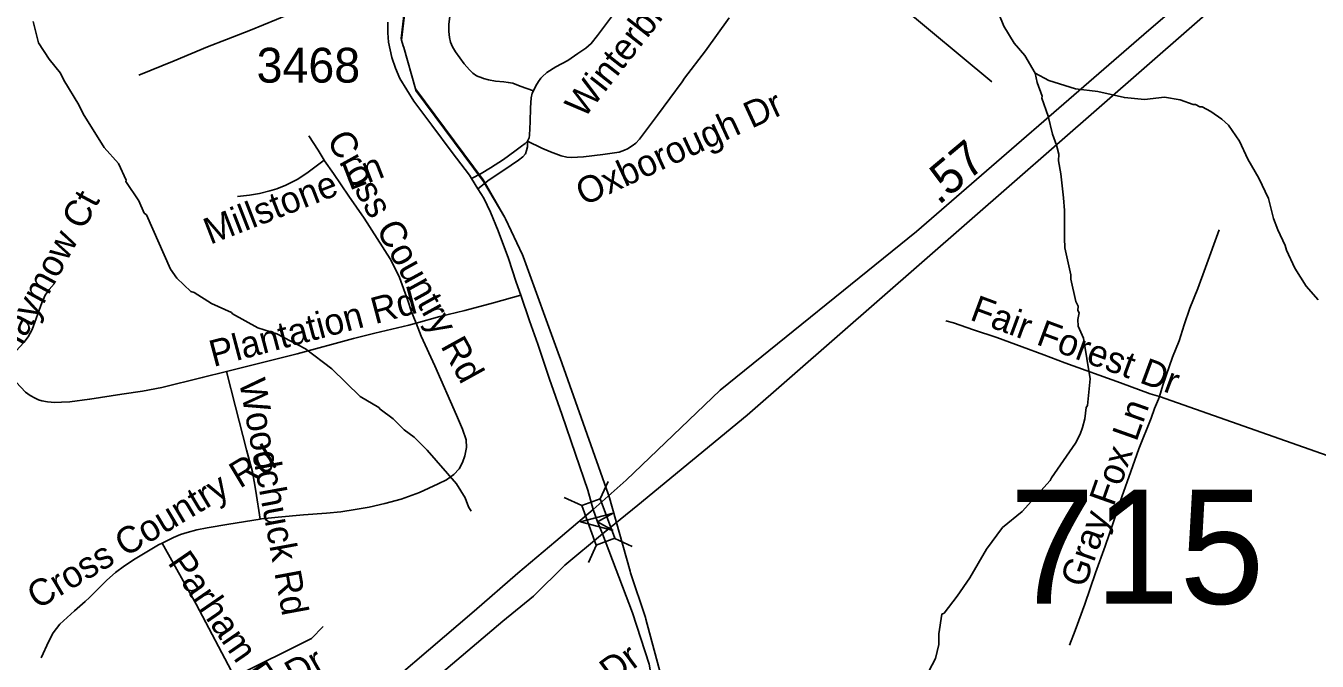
# Model space of a CAD drawing. Extents: x 1383679 to 1536984, y 460658 to 651027.
# Drawn here: x 1479847 to 1484485, y 490973 to 493255 of the extents above; entities that cross this region are included whole.
import ezdxf

# ---------------------------------------------------------------- set-up
doc = ezdxf.new("R2010")
doc.units = 0
for name, color, linetype in [('Default', 7, 'Continuous'), ('Exist Boundary Political City Limit New', 7, 'Continuous'), ('Exist Hydrographic Misc Water Feature', 7, 'Continuous'), ('Exist Road Non-System Type 51', 7, 'Continuous'), ('Exist Road Non-System Type 51 Label', 7, 'Continuous'), ('Exist Road Primary Interstate Divided Center Attributed', 7, 'Continuous'), ('Exist Road Secondary Mileage Hundredths English Label', 7, 'Continuous'), ('Exist Road Secondary Structure Standard Bridge Attributed CELL', 7, 'Continuous'), ('Exist Road Secondary Structure Standard Bridge CELL', 7, 'Continuous'), ('Exist Road Secondary Structure Standard Bridge Number Label', 7, 'Continuous'), ('Exist Road Secondary Type 51 Attributed', 7, 'Continuous'), ('Exist Road Secondary Type 51 Number Label', 7, 'Continuous'), ('Map Preparation Boundary City Limit Buffer Line', 7, 'Continuous')]:
    doc.layers.add(name, color=color, linetype=linetype)

msp = doc.modelspace()

# ---------------------------------------------------------------- linework, layer by layer
at = {"layer": 'Default'}
for points in [[(1481724.6, 495597.6), (1481688.5, 495477.3), (1481367.5, 494691.8), (1481194.4, 493209.6), (1481196, 493203.5)], [(1481196, 493203.5), (1481202, 493182.4), (1481203.8, 493176.2), (1481245.9, 493027.8)], [(1481245.9, 493027.8), (1481247.5, 493021.7), (1481490.5, 492695.3), (1481566.6, 492566.5)], [(1481566.6, 492566.5), (1481569.2, 492560.9), (1481630.5, 492432.2), (1481632.9, 492426.3), (1481763.4, 492066.6), (1481765.5, 492060.6), (1481938.5, 491573.4), (1481940.4, 491567.3), (1482017.2, 491296.1), (1482019, 491290), (1482072.2, 491130.2), (1482074.1, 491124.1), (1482175.2, 490745.8)]]:
    msp.add_lwpolyline(points, dxfattribs=at)
at = {"layer": 'Exist Boundary Political City Limit New'}
for points in [[(1481724.6, 495597.6), (1481688.5, 495477.3), (1481367.5, 494691.8), (1481194.4, 493209.6), (1481196, 493203.5)], [(1481196, 493203.5), (1481369.1, 494685.6), (1481690.1, 495471.2), (1481726.9, 495592.6), (1481724.6, 495597.6)], [(1481196, 493203.5), (1481202, 493182.4), (1481203.8, 493176.2), (1481245.9, 493027.8)], [(1481245.9, 493027.8), (1481203.8, 493176.2), (1481202, 493182.4), (1481196, 493203.5)], [(1481245.9, 493027.8), (1481247.5, 493021.7), (1481490.5, 492695.3), (1481566.6, 492566.5)], [(1481566.6, 492566.5), (1481488.9, 492701.5), (1481245.9, 493027.8)], [(1481566.6, 492566.5), (1481569.2, 492560.9), (1481630.5, 492432.2), (1481632.9, 492426.3), (1481763.4, 492066.6), (1481765.5, 492060.6), (1481938.5, 491573.4), (1481940.4, 491567.3), (1482017.2, 491296.1), (1482019, 491290), (1482072.2, 491130.2), (1482074.1, 491124.1), (1482175.2, 490745.8)], [(1482175.2, 490745.8), (1482074.1, 491124.1), (1482072.2, 491130.2), (1482019, 491290), (1482017.2, 491296.1), (1481940.4, 491567.3), (1481938.5, 491573.4), (1481765.5, 492060.6), (1481763.4, 492066.6), (1481632.9, 492426.3), (1481630.5, 492432.2), (1481569.2, 492560.9), (1481566.6, 492566.5)]]:
    msp.add_lwpolyline(points, dxfattribs=at)
at = {"layer": 'Exist Hydrographic Misc Water Feature'}
for points in [[(1483322.8, 493341.9), (1483358.9, 493253.4), (1483396.8, 493192.6), (1483435.1, 493147.4), (1483471.9, 493084)], [(1479873.4, 493270.1), (1479891.8, 493193.7), (1479930.8, 493135.3), (1479971.8, 493084.1), (1479983.3, 493059.9), (1480037.6, 492970.8), (1480053, 492938.5), (1480128.7, 492817.1), (1480179.6, 492760), (1480207.2, 492700.6), (1480206.4, 492695.5), (1480253, 492626.6), (1480272.2, 492582.2), (1480280.1, 492576.1), (1480366.3, 492380.4), (1480389.7, 492347.9), (1480438.8, 492300.9), (1480450.8, 492296.7), (1480514.1, 492257.5), (1480585.1, 492225.4), (1480589.3, 492220), (1480680.4, 492170.2), (1480747.9, 492148.8), (1480851, 492094.8), (1480945.6, 492022.9), (1481047.6, 491922.9), (1481114.9, 491883.6), (1481118.8, 491877.6), (1481165.5, 491842.6), (1481205.4, 491803.8), (1481240.9, 491777.1), (1481288, 491730.2), (1481393.8, 491610.1), (1481424.7, 491559.5), (1481436.1, 491527.3), (1481445.8, 491511.1)], [(1483471.9, 493084), (1483479.2, 493050.8), (1483496.4, 493002.5), (1483496.3, 492994.5), (1483519, 492930), (1483533.8, 492865.8), (1483549, 492825.5), (1483556.3, 492793.3), (1483555.9, 492769.3), (1483564.2, 492723.3), (1483573.4, 492637), (1483577.2, 492591.3), (1483577.7, 492492.1), (1483578, 492456.9), (1483600.1, 492360.5), (1483599.8, 492344.5), (1483618.3, 492264.1), (1483625.9, 492247.9), (1483625.6, 492231.9), (1483629.5, 492223.9), (1483625, 492199.9), (1483626.6, 492176), (1483645.6, 492132.8), (1483669, 491987.1), (1483659.2, 491891.3), (1483655, 491883.4), (1483650.2, 491843.5), (1483641.6, 491811.7), (1483633.2, 491787.8), (1483616.6, 491756.2), (1483530.2, 491631.8), (1483526, 491622), (1483425.5, 491510.6), (1483354.8, 491453.4), (1483297.3, 491374.5), (1483237.3, 491271.7), (1483192.1, 491206.6), (1483144.9, 491145.5), (1483136.8, 491141.7), (1483126.3, 491071.4), (1483125.6, 491032.3), (1483114.2, 490982.9), (1483089.8, 490936.4)], [(1483471.9, 493084), (1483521.4, 493058), (1483616.8, 493028.1), (1483696.7, 493018.5), (1483792.2, 492996.6), (1483864.1, 492989.9), (1483936.3, 492997.8), (1483992.1, 492988.7), (1484039.7, 492971.7), (1484047.7, 492971.6), (1484063.6, 492963.3), (1484071.6, 492963.1), (1484103.3, 492946.5), (1484142.8, 492919.7), (1484166.4, 492897.2), (1484205.3, 492840.5), (1484236.1, 492775.8), (1484274.7, 492707.1), (1484309.4, 492634.4), (1484327.9, 492562.1), (1484343.2, 492521.8), (1484370.1, 492465.2), (1484373.9, 492449.1), (1484404.6, 492384.5), (1484445.3, 492319.7), (1484488.4, 492270.9)]]:
    msp.add_lwpolyline(points, dxfattribs=at)
at = {"layer": 'Exist Road Non-System Type 51'}
for points in [[(1482131.1, 493706.9), (1482136.4, 493685.9), (1482141.1, 493659.4), (1482143.9, 493633.5), (1482144.5, 493601.2), (1482141, 493576.6), (1482131, 493539.1), (1482113.8, 493509), (1482045.3, 493414.6), (1481964.1, 493306), (1481900.4, 493219.6), (1481877.3, 493190.5), (1481857.5, 493173.8), (1481829.9, 493154.6), (1481792.8, 493130.2), (1481750.5, 493107), (1481718.5, 493087.3), (1481701.5, 493071.9), (1481696.9, 493066), (1481688.3, 493055.1), (1481678.7, 493039.4), (1481670.1, 493021.3)], [(1481670.1, 493021.3), (1481622.5, 493038.2), (1481596, 493048.6), (1481579.5, 493051.5), (1481563.4, 493052.8), (1481533.7, 493056), (1481508.2, 493060.3), (1481490.8, 493064.9), (1481488.1, 493066), (1481465.8, 493075.3), (1481452.2, 493084.7), (1481440.4, 493096.1), (1481420.9, 493118.6), (1481389.6, 493161.1), (1481378.7, 493178.8), (1481372.1, 493195.5), (1481368.4, 493213.1), (1481365.7, 493234.6), (1481366, 493260.3), (1481372.2, 493306.7), (1481382.2, 493375.1), (1481391, 493435.3), (1481395.2, 493460.7)], [(1480253.1, 493077.2), (1480379.6, 493129.2), (1480499.6, 493178.5), (1480567.5, 493205.4), (1480653.6, 493239.3), (1480747, 493277), (1480841.8, 493316.6), (1480902.4, 493338.5), (1480938, 493347.8), (1480969.1, 493352.2), (1480997.5, 493353.2), (1481037.1, 493352.2), (1481099.9, 493346.2), (1481150.4, 493342.1)], [(1482982.4, 493331.6), (1483316.7, 493052.8)], [(1481648.8, 492840), (1481699.7, 492814.7), (1481730.6, 492802.2), (1481769.6, 492787.1), (1481789.7, 492783.1), (1481806.5, 492781.5), (1481849.1, 492783.7), (1481918.9, 492792.9), (1481977.7, 492801.2), (1481996.9, 492807.5), (1482007.4, 492812.3), (1482024.6, 492823), (1482037.5, 492832.6), (1482051, 492846.9), (1482115, 492934.1), (1482203.8, 493053.8), (1482212.7, 493066), (1482288.1, 493164.2), (1482373.1, 493282.8)], [(1481670.1, 493021.3), (1481665.8, 493012.2), (1481662.1, 492995.9), (1481659.9, 492960.6), (1481657.7, 492909.5), (1481655.6, 492861.8), (1481654.2, 492852.8), (1481648.8, 492840)], [(1480918.2, 492771.6), (1480897.1, 492808.4), (1480863.5, 492859.2)], [(1481648.8, 492840), (1481639.7, 492831.7), (1481626.7, 492822.3), (1481602.8, 492803.9), (1481562.9, 492774.4), (1481515.9, 492744.6), (1481482.5, 492724), (1481447.4, 492705.9)], [(1481470.3, 492669.4), (1481510.3, 492701.5), (1481552.7, 492729), (1481589.5, 492753.6), (1481616.3, 492772), (1481632.3, 492784.1), (1481641.9, 492795.2), (1481645.5, 492806.8), (1481648.3, 492820.3), (1481648.8, 492840)], [(1480607.5, 492641), (1480650.3, 492646.6), (1480685.6, 492652.7), (1480723.6, 492662.4), (1480748.1, 492669.1), (1480780.5, 492682), (1480820.8, 492702.7), (1480856.5, 492725.2), (1480918.2, 492771.6)], [(1481248.5, 492186.4), (1481231.8, 492227.8), (1481218.5, 492268), (1481189.2, 492350.7), (1481172.3, 492385.3), (1481154.9, 492417.7), (1481062.4, 492563.2), (1481006.8, 492643.1), (1480951.5, 492724.6), (1480919.3, 492769.6), (1480918.2, 492771.6)], [(1484132.4, 492521.6), (1484083.3, 492386.3), (1484056, 492311.1), (1484027.2, 492240), (1484006.8, 492180.5), (1483988.5, 492123.5), (1483965.5, 492064.7), (1483930.8, 491963.7), (1483917.9, 491923.2)], [(1483917.9, 491923.2), (1484564.9, 491695.4), (1484808.4, 491592), (1484933.9, 491555), (1485029.9, 491569.8), (1485081.5, 491643.7), (1485221.8, 491894.8), (1485485.6, 492422.9)], [(1479948.4, 492327.5), (1479930.4, 492308), (1479916, 492286.9), (1479904.3, 492259.3), (1479870.1, 492163.6), (1479855.5, 492137.5), (1479839.7, 492117.5), (1479812.6, 492087.7), (1479755.1, 492034.3)], [(1481624.4, 492287), (1481526.8, 492259.8), (1481423.7, 492232.4), (1481333.5, 492210.4), (1481248.5, 492186.4)], [(1481248.5, 492186.4), (1481222.9, 492179.1), (1481100.5, 492150.4), (1481023.8, 492131.7), (1480821.8, 492076.7), (1480620, 492026.1), (1480567.6, 492013.1)], [(1480689, 491482.8), (1480693.2, 491483.5), (1480752.8, 491489.8), (1480843.5, 491498), (1480926.9, 491504.6), (1480978.3, 491509.3), (1481029.5, 491516.9), (1481080.3, 491526.1), (1481136.5, 491538.9), (1481194.6, 491554.3), (1481260.5, 491578.7), (1481327.3, 491609.1), (1481357.8, 491624), (1481384.4, 491642.6), (1481403.1, 491664.1), (1481415.5, 491686.8), (1481424, 491710), (1481429.7, 491740.5), (1481428, 491768.2), (1481415.6, 491805.5), (1481393.5, 491856.7), (1481315.7, 492033.2), (1481267.2, 492140.2), (1481248.5, 492186.4)], [(1483917.9, 491923.2), (1483885, 491933.4), (1483778.3, 491972.2), (1483577.9, 492044.1), (1483502.4, 492073.1), (1483424.8, 492102.1), (1483333.7, 492135.2), (1483250.8, 492162.7), (1483178, 492187.4), (1483150.7, 492195.4)], [(1480567.6, 492013.1), (1480480.4, 491991.3), (1480334.9, 491955.5), (1480265.8, 491942.4), (1480191.6, 491931.1), (1480077, 491914.2), (1480075, 491913.9), (1480005.2, 491904.4), (1479975.4, 491902.4), (1479951.3, 491902.1), (1479925.2, 491904), (1479904.6, 491907.8), (1479892.6, 491911.8), (1479880.4, 491917.5), (1479862.1, 491927.2), (1479846, 491939.4), (1479778, 492010.7), (1479755.1, 492034.3)], [(1480689, 491482.8), (1480672.5, 491583.7), (1480660.3, 491652.5), (1480639.1, 491732), (1480599.5, 491885.8), (1480567.6, 492013.1)], [(1483917.9, 491923.2), (1483914.8, 491913.3), (1483900.7, 491880.2), (1483887.9, 491845.4), (1483844.3, 491735.5), (1483814.8, 491654.5), (1483782.6, 491562.4), (1483753.1, 491472.9), (1483723.3, 491386.1), (1483688, 491289.7), (1483650, 491178), (1483615.3, 491082.9), (1483595.7, 491030)], [(1480336.1, 491397.1), (1480350.4, 491404.2), (1480377, 491417.4), (1480402.3, 491427.4), (1480426.4, 491435.4), (1480460.7, 491444.4), (1480497.8, 491451.4), (1480575.7, 491464.3), (1480689, 491482.8)], [(1479901.7, 490984.3), (1479929.7, 491044.9), (1479945.3, 491074), (1479969, 491105.5), (1480021.6, 491153.7), (1480059.4, 491187.3), (1480075, 491202), (1480108.7, 491234.4), (1480138.2, 491263.3), (1480168.9, 491290.9), (1480200.9, 491315), (1480239.3, 491339.9), (1480323.1, 491390.7), (1480336.1, 491397.1)], [(1480596.8, 490916.9), (1480458, 491177.5), (1480336.1, 491397.1)], [(1480596.8, 490916.9), (1480872.6, 491053.9), (1480914.3, 491097.5)]]:
    msp.add_lwpolyline(points, dxfattribs=at)
at = {"layer": 'Exist Road Primary Interstate Divided Center Attributed'}
for points in [[(1484618.2, 493872.4), (1484406.9, 493690.5), (1483879.7, 493239.5), (1483045.7, 492516.4), (1482340.1, 491945.7), (1482002.3, 491622.7), (1481884, 491517)], [(1481918, 491429.9), (1482044.6, 491532.5), (1482437.2, 491856.3), (1484500.4, 493660.1), (1484660.5, 493776.5)], [(1481884, 491517), (1481750.2, 491404.2), (1481613.5, 491288.6), (1481457.1, 491151.8), (1481022.9, 490781), (1480677.8, 490469.5), (1480401.1, 490214), (1479952, 489743.7), (1479498.9, 489217.4), (1479094.9, 488677.3), (1478935.8, 488454.6), (1478677.9, 488052.8), (1478299, 487382.5), (1478263.9, 487327.6)], [(1478372, 487350.4), (1478465.8, 487506.9), (1478804.1, 488090.1), (1479097.8, 488519.4), (1479552.4, 489120.2), (1479685.7, 489291.2), (1479997.1, 489653.5), (1480430.7, 490104), (1480743.1, 490412.3), (1481284.9, 490882.5), (1481560, 491116.6), (1481670.4, 491206.3), (1481782.3, 491317.1), (1481918, 491429.9)]]:
    msp.add_lwpolyline(points, dxfattribs=at)
at = {"layer": 'Exist Road Secondary Structure Standard Bridge Attributed CELL'}
msp.add_lwpolyline([(1481956.7, 491441.8), (1481838.9, 491473.3), (1481956.7, 491504.9), (1481899.9, 491473.3)], close=True, dxfattribs=at)
at = {"layer": 'Exist Road Secondary Structure Standard Bridge CELL'}
for p, q in [((1481938.4, 491618.4), (1481909.6, 491555.8)), ((1481780.7, 491560.1), (1481843.3, 491531.3)), ((1481896.9, 491390), (1481868.1, 491327.3)), ((1481961.6, 491413.9), (1482024.3, 491385.1))]:
    msp.add_line(p, q, dxfattribs=at)
msp.add_lwpolyline([(1481909.6, 491555.8), (1481961.9, 491414), (1481895.7, 491389.5), (1481843.3, 491531.3)], close=True, dxfattribs=at)
at = {"layer": 'Exist Road Secondary Type 51 Attributed'}
for points in [[(1481884, 491517), (1481864.8, 491587.1), (1481821.4, 491716.7), (1481771.9, 491860.1), (1481728, 491985.2), (1481685.3, 492111.7), (1481656.1, 492195), (1481624.4, 492287), (1481608.2, 492334.2), (1481579.9, 492418.6), (1481543.1, 492518.3), (1481515.2, 492584.9), (1481491.3, 492635.8), (1481470.3, 492669.4), (1481447.4, 492705.9), (1481440, 492717.7), (1481378.1, 492800), (1481304.4, 492897.9), (1481240.6, 492983.4), (1481190.4, 493065.1), (1481173.9, 493102.4), (1481161.7, 493141), (1481149, 493196), (1481147, 493229.4), (1481146.4, 493268.1)], [(1481918, 491429.9), (1481899.9, 491473.3), (1481884, 491517)], [(1482382.9, 488997.5), (1482226.2, 489331), (1482123, 489581), (1482079.5, 489700.7), (1482052.4, 489907.2), (1482052.4, 490070.3), (1482106.7, 490391.1), (1482128.4, 490576), (1482127.8, 490695.3), (1482118.9, 490764.7), (1482085, 490962), (1482025.2, 491146.8), (1481918, 491429.9)]]:
    msp.add_lwpolyline(points, dxfattribs=at)
at = {"layer": 'Map Preparation Boundary City Limit Buffer Line'}
for points in [[(1481724.6, 495597.6), (1481688.5, 495477.3), (1481367.5, 494691.8), (1481194.4, 493209.6), (1481196, 493203.5)], [(1481724.6, 495597.6), (1481688.5, 495477.3), (1481367.5, 494691.8), (1481194.4, 493209.6), (1481196, 493203.5)], [(1481196, 493203.5), (1481369.1, 494685.6), (1481690.1, 495471.2), (1481726.9, 495592.6), (1481724.6, 495597.6)], [(1481196, 493203.5), (1481202, 493182.4), (1481203.8, 493176.2), (1481245.9, 493027.8)], [(1481245.9, 493027.8), (1481203.8, 493176.2), (1481202, 493182.4), (1481196, 493203.5)], [(1481196, 493203.5), (1481202, 493182.4), (1481203.8, 493176.2), (1481245.9, 493027.8)], [(1481245.9, 493027.8), (1481247.5, 493021.7), (1481490.5, 492695.3), (1481566.6, 492566.5)], [(1481566.6, 492566.5), (1481488.9, 492701.5), (1481245.9, 493027.8)], [(1481245.9, 493027.8), (1481247.5, 493021.7), (1481490.5, 492695.3), (1481566.6, 492566.5)], [(1481566.6, 492566.5), (1481569.2, 492560.9), (1481630.5, 492432.2), (1481632.9, 492426.3), (1481763.4, 492066.6), (1481765.5, 492060.6), (1481938.5, 491573.4), (1481940.4, 491567.3), (1482017.2, 491296.1), (1482019, 491290), (1482072.2, 491130.2), (1482074.1, 491124.1), (1482175.2, 490745.8)], [(1482175.2, 490745.8), (1482074.1, 491124.1), (1482072.2, 491130.2), (1482019, 491290), (1482017.2, 491296.1), (1481940.4, 491567.3), (1481938.5, 491573.4), (1481765.5, 492060.6), (1481763.4, 492066.6), (1481632.9, 492426.3), (1481630.5, 492432.2), (1481569.2, 492560.9), (1481566.6, 492566.5)], [(1481566.6, 492566.5), (1481569.2, 492560.9), (1481630.5, 492432.2), (1481632.9, 492426.3), (1481763.4, 492066.6), (1481765.5, 492060.6), (1481938.5, 491573.4), (1481940.4, 491567.3), (1482017.2, 491296.1), (1482019, 491290), (1482072.2, 491130.2), (1482074.1, 491124.1), (1482175.2, 490745.8)]]:
    msp.add_lwpolyline(points, dxfattribs=at)

# ---------------------------------------------------------------- texts
at = {"layer": 'Exist Road Non-System Type 51 Label'}
for s, rotation, p in [('Winterbrooke Dr', 51.8515, (1481850.9, 492918.3)), ('Oxborough Dr', 24.7483, (1481850.3, 492606.7)), ('Cross Country Rd', 298.8758, (1480925.6, 492846.7)), ('Millstone Ln', 21.2509, (1480508.8, 492468.1)), ('Haymow Ct', 61.5575, (1479801.9, 492052)), ('Plantation Rd', 14.8589, (1480520.6, 492029)), ('Fair Forest Dr', 339.6977, (1483233.4, 492200)), ('Woodchuck Rd', 280.4664, (1480612.2, 491978.4)), ('Gray Fox Ln', 70.5155, (1483649.6, 491232.5)), ('Cross Country Rd', 30.876, (1479888, 491156.8)), ('Parham Pl', 304.572, (1480354, 491326.3)), ('Plantation Center Dr', 36.6482, (1481137.4, 490279.3)), ('Redfield Dr', 29.7477, (1480377.2, 490629.8))]:
    msp.add_text(s, height=95, rotation=rotation, dxfattribs=at).set_placement(p)
at = {"layer": 'Exist Road Secondary Mileage Hundredths English Label'}
msp.add_text('.57', height=125, rotation=40.0118, dxfattribs=at).set_placement((1483125.1, 492607.8))
at = {"layer": 'Exist Road Secondary Structure Standard Bridge Number Label'}
msp.add_text(' 715', height=410.1, dxfattribs=at).set_placement((1483227.7, 491178.7))
at = {"layer": 'Exist Road Secondary Type 51 Number Label'}
msp.add_text('3468', height=125, dxfattribs=at).set_placement((1480675.6, 493050.6))

doc.saveas('drawing.dxf')
